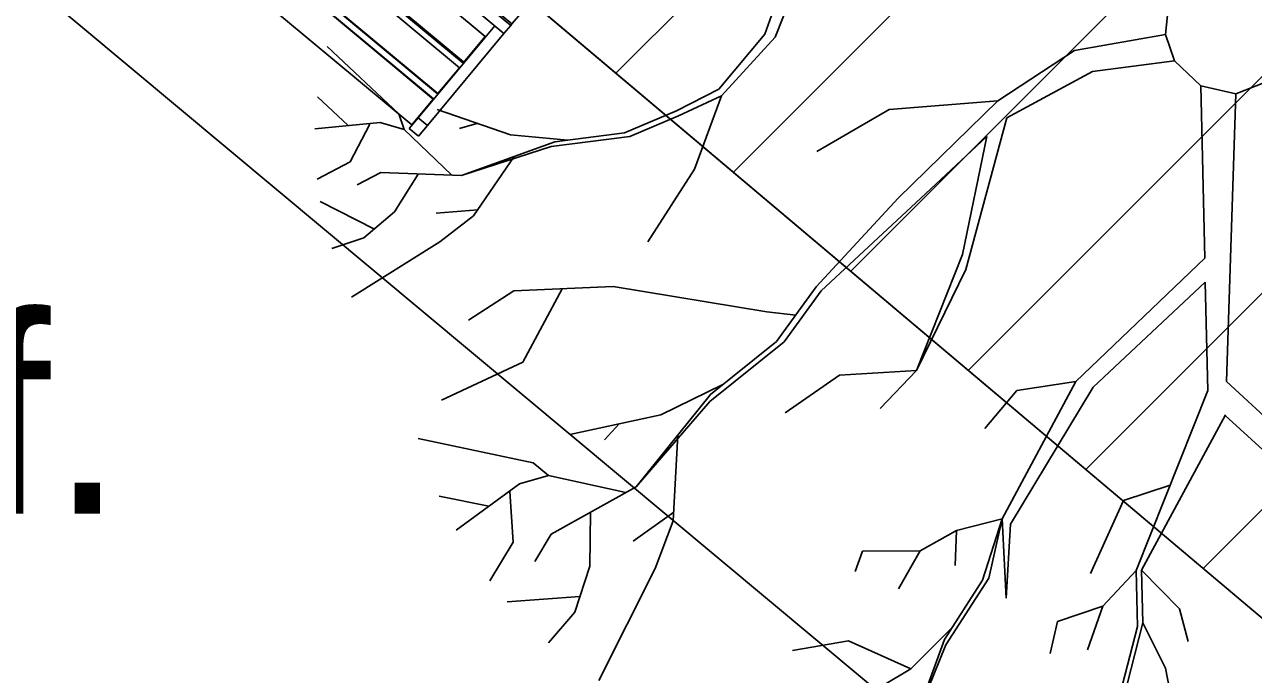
# Model space of a CAD drawing. Extents: x -438233 to -437334, y -1133133 to -1132623.
# Drawn here: x -438145.519 to -438141.504, y -1132962.493 to -1132960.372 of the extents above; entities that cross this region are included whole.
import ezdxf

# ---------------------------------------------------------------- set-up
doc = ezdxf.new("R2010")
doc.units = 0
for name, color, linetype in [('MOBILIÁŘ', 7, 'Continuous'), ('Vrstva 1', 7, 'Continuous'), ('Vrstva 11', 7, 'Continuous'), ('Vrstva 40', 7, 'Continuous')]:
    doc.layers.add(name, color=color, linetype=linetype)

# ---------------------------------------------------------------- blocks, each defined once
blk = doc.blocks.new('A$C6FF56919')
at = {"layer": 'Vrstva 1'}
for p, q in [((-17605, 5482), (-17605, 7031)), ((-401, 7031), (-401, 5482)), ((0, 7031), (-401, 7031)), ((0, 5482), (0, 7031)), ((-18000, 5423), (-18000, 5482)), ((-18000, 5482), (-17605, 5482)), ((-18000, 5423), (0, 5423)), ((-18000, 5108), (-18000, 5423)), ((-17605, 5423), (-17605, 5482)), ((-401, 5482), (0, 5482)), ((-401, 5423), (-401, 5482)), ((0, 5423), (0, 5482)), ((0, 5423), (0, 5108)), ((-18000, 5108), (0, 5108)), ((-18000, 4771), (-18000, 5108)), ((0, 5108), (0, 4771)), ((-18000, 4771), (0, 4771)), ((-18000, 4707), (-18000, 4771)), ((0, 4707), (-18000, 4707)), ((-18000, 4707), (-18000, 4365)), ((0, 4771), (0, 4707)), ((0, 4365), (0, 4707)), ((-18000, 459), (-18000, 4365)), ((-18000, 4365), (0, 4365)), ((-17605, 459), (-17605, 4365)), ((-401, 459), (-401, 4365)), ((0, 459), (0, 4365)), ((-17605, 3703), (-17594, 3703)), ((-17594, 2805), (-17594, 3895)), ((-401, 3703), (-411, 3703)), ((-17605, 2907), (-17594, 2907)), ((-17605, 2901), (-17594, 2901)), ((-401, 2907), (-411, 2907)), ((-401, 2901), (-411, 2901)), ((-17605, 2410), (-17594, 2410)), ((-411, 2805), (-17594, 2805)), ((-17594, 2805), (-17594, 2762)), ((-17594, 2762), (-411, 2762)), ((-17594, 2575), (-411, 2575)), ((-17594, 1475), (-17594, 2575)), ((-9200, 2575), (-9200, 2762)), ((-8799, 2575), (-8799, 2762)), ((-411, 2762), (-411, 2805)), ((-411, 2575), (-411, 1475)), ((-401, 2410), (-411, 2410)), ((-17605, 1608), (-17594, 1608)), ((-17605, 1608), (-17594, 1608)), ((-401, 1608), (-411, 1608)), ((-401, 1608), (-411, 1608)), ((-17594, 1459), (-17594, 1475)), ((-17594, 1475), (-411, 1475)), ((-411, 1459), (-17594, 1459)), ((-17594, 1245), (-17594, 1256)), ((-17594, 1256), (-411, 1256)), ((-17594, 1245), (-17594, 144)), ((-411, 1245), (-17594, 1245)), ((-9200, 1256), (-9200, 1459)), ((-8800, 1256), (-8800, 1459)), ((-411, 1475), (-411, 1459)), ((-411, 1256), (-411, 1245)), ((-411, 144), (-411, 1245)), ((-17605, 1106), (-17594, 1106)), ((-17605, 1106), (-17594, 1106)), ((-401, 1106), (-411, 1106)), ((-401, 1106), (-411, 1106)), ((-18000, 459), (-18000, 0)), ((-17605, 459), (-18000, 459)), ((-17605, 0), (-17605, 459)), ((-401, 459), (0, 459)), ((-401, 0), (-401, 459)), ((0, 459), (0, 0)), ((-18000, 0), (-17605, 0)), ((-17605, 305), (-17594, 305)), ((-17594, 144), (-411, 144)), ((-401, 305), (-411, 305)), ((0, 0), (-401, 0))]:
    blk.add_line(p, q, dxfattribs=at)
for points in [[(-17605, 7031), (-18000, 7031), (-18000, 5482)], [(-17594, 3895), (-411, 3895), (-411, 2805)]]:
    blk.add_lwpolyline(points, dxfattribs=at)

msp = doc.modelspace()

# ---------------------------------------------------------------- linework, layer by layer
at = {"layer": 'Vrstva 1'}
for p, q in [((-438142.9413, -1132960.0938), (-438143.0667, -1132960.4123)), ((-438143.0019, -1132960.1238), (-438143.1003, -1132960.4033)), ((-438141.782, -1132960.3097), (-438141.791, -1132960.4045)), ((-438143.1003, -1132960.4033), (-438143.2502, -1132960.582)), ((-438143.0667, -1132960.4123), (-438143.2424, -1132960.6048)), ((-438142.0891, -1132960.4566), (-438141.791, -1132960.4045)), ((-438141.791, -1132960.4045), (-438141.7622, -1132960.4896)), ((-438144.2962, -1132960.663), (-438144.5301, -1132960.4435)), ((-438142.3398, -1132960.621), (-438142.0891, -1132960.4566)), ((-438142.0297, -1132960.525), (-438141.7622, -1132960.4896)), ((-438141.7622, -1132960.4896), (-438141.6758, -1132960.5718)), ((-438142.3104, -1132960.6762), (-438142.0297, -1132960.525)), ((-438141.6758, -1132960.5718), (-438141.6632, -1132961.1344)), ((-438141.6758, -1132960.5718), (-438141.5613, -1132960.5982)), ((-438141.5613, -1132960.5982), (-438141.4293, -1132960.546)), ((-438144.4611, -1132960.7014), (-438144.5619, -1132960.6078)), ((-438143.2502, -1132960.582), (-438143.3893, -1132960.6534)), ((-438143.2424, -1132960.6048), (-438143.3827, -1132960.6696)), ((-438143.2424, -1132960.6048), (-438143.3306, -1132960.8441)), ((-438142.3398, -1132960.621), (-438142.6948, -1132960.6486)), ((-438142.6648, -1132960.9383), (-438142.3398, -1132960.621)), ((-438141.5613, -1132960.5982), (-438141.5925, -1132961.5374)), ((-438143.9309, -1132960.7319), (-438144.1708, -1132960.6486)), ((-438143.3893, -1132960.6534), (-438143.5585, -1132960.7247)), ((-438142.6948, -1132960.6486), (-438142.9311, -1132960.7865)), ((-438144.3573, -1132960.6918), (-438144.5703, -1132960.7115)), ((-438144.3909, -1132960.6972), (-438144.4551, -1132960.8195)), ((-438144.2782, -1132960.7145), (-438144.3573, -1132960.6918)), ((-438144.2782, -1132960.7145), (-438144.2962, -1132960.663)), ((-438144.0413, -1132960.6942), (-438144.0977, -1132960.7109)), ((-438143.5411, -1132960.7367), (-438143.3827, -1132960.6696)), ((-438142.3104, -1132960.6762), (-438142.4435, -1132961.171)), ((-438144.1228, -1132960.8633), (-438144.2782, -1132960.7145)), ((-438143.7438, -1132960.7493), (-438143.9309, -1132960.7319)), ((-438143.5411, -1132960.7367), (-438143.7984, -1132960.7697)), ((-438143.5585, -1132960.7247), (-438143.7864, -1132960.7547)), ((-438142.5761, -1132960.9239), (-438142.3757, -1132960.7373)), ((-438142.3757, -1132960.7373), (-438142.4543, -1132961.1218)), ((-438143.7864, -1132960.7547), (-438144.0911, -1132960.8645)), ((-438143.7984, -1132960.7697), (-438144.0911, -1132960.8645)), ((-438144.4551, -1132960.8195), (-438144.5631, -1132960.8765)), ((-438143.9195, -1132960.8027), (-438144.0521, -1132960.9964)), ((-438144.3549, -1132960.8549), (-438144.4323, -1132960.8951)), ((-438144.0911, -1132960.8645), (-438144.3549, -1132960.8549)), ((-438144.2326, -1132960.8597), (-438144.3106, -1132960.9832)), ((-438143.3306, -1132960.8441), (-438143.4823, -1132961.081)), ((-438142.9329, -1132961.2279), (-438142.6648, -1132960.9383)), ((-438142.9161, -1132961.2405), (-438142.5761, -1132960.9239)), ((-438144.3759, -1132961.0396), (-438144.5529, -1132960.9497)), ((-438144.0383, -1132960.9766), (-438144.1738, -1132960.9874)), ((-438144.3106, -1132960.9832), (-438144.4107, -1132961.0684)), ((-438144.0521, -1132960.9964), (-438144.1618, -1132961.081)), ((-438144.4107, -1132961.0684), (-438144.5145, -1132961.1032)), ((-438144.1618, -1132961.081), (-438144.4503, -1132961.2621)), ((-438142.4543, -1132961.1218), (-438142.6054, -1132961.5014)), ((-438141.6632, -1132961.1344), (-438142.0843, -1132961.5368)), ((-438142.4435, -1132961.171), (-438142.6054, -1132961.5014)), ((-438141.662, -1132961.2123), (-438142.0279, -1132961.5554)), ((-438141.662, -1132961.2123), (-438141.653, -1132961.5668)), ((-438143.9201, -1132961.2405), (-438144.0683, -1132961.3365)), ((-438143.5957, -1132961.2267), (-438143.9201, -1132961.2405)), ((-438143.7624, -1132961.2339), (-438143.8913, -1132961.4738)), ((-438143.0937, -1132961.3095), (-438143.5957, -1132961.2267)), ((-438143.0625, -1132961.4067), (-438142.9329, -1132961.2279)), ((-438142.9161, -1132961.2405), (-438143.0373, -1132961.4073)), ((-438143.0937, -1132961.3095), (-438142.9995, -1132961.3203)), ((-438143.0373, -1132961.4073), (-438143.2802, -1132961.6022)), ((-438143.0625, -1132961.4067), (-438143.2778, -1132961.5794)), ((-438143.8913, -1132961.4738), (-438144.157, -1132961.598)), ((-438142.6054, -1132961.5014), (-438142.8567, -1132961.5158)), ((-438142.6054, -1132961.5014), (-438142.7242, -1132961.625)), ((-438142.8567, -1132961.5158), (-438143.0343, -1132961.6394)), ((-438142.0843, -1132961.5368), (-438142.3254, -1132961.9854)), ((-438142.0843, -1132961.5368), (-438142.2774, -1132961.5662)), ((-438141.5925, -1132961.5374), (-438141.3525, -1132961.7587)), ((-438143.2778, -1132961.5794), (-438143.5207, -1132961.8811)), ((-438143.2376, -1132961.547), (-438143.4403, -1132961.646)), ((-438142.2774, -1132961.5662), (-438142.3817, -1132961.6904)), ((-438142.0279, -1132961.5554), (-438142.2984, -1132962.0028)), ((-438141.653, -1132961.5668), (-438141.8869, -1132962.1534)), ((-438143.2802, -1132961.6022), (-438143.5207, -1132961.8811)), ((-438143.4403, -1132961.646), (-438143.7378, -1132961.7101)), ((-438141.5955, -1132961.646), (-438141.8695, -1132962.1528)), ((-438141.5961, -1132961.6484), (-438141.2326, -1132961.9794)), ((-438143.5765, -1132961.6748), (-438143.6244, -1132961.7269)), ((-438143.8577, -1132961.8019), (-438144.2332, -1132961.7227)), ((-438143.3845, -1132961.7107), (-438143.4001, -1132961.9914)), ((-438143.8068, -1132961.8439), (-438143.8577, -1132961.8019)), ((-438143.8068, -1132961.8439), (-438143.9021, -1132961.8709)), ((-438143.5543, -1132961.8991), (-438143.8068, -1132961.8439)), ((-438143.9021, -1132961.8709), (-438144.1084, -1132962.0226)), ((-438143.9333, -1132961.8961), (-438143.9231, -1132962.0616)), ((-438143.5207, -1132961.8811), (-438143.7984, -1132962.0358)), ((-438141.7766, -1132961.8757), (-438141.9283, -1132961.9249)), ((-438144.0023, -1132961.9441), (-438144.1642, -1132961.9117)), ((-438141.9283, -1132961.9249), (-438142.0363, -1132962.1642)), ((-438143.67, -1132961.9638), (-438143.6724, -1132962.1396)), ((-438143.3977, -1132961.9632), (-438143.5303, -1132962.0586)), ((-438142.3254, -1132961.9854), (-438142.4741, -1132962.0232)), ((-438142.3254, -1132961.9854), (-438142.3895, -1132962.1852)), ((-438142.3691, -1132962.1792), (-438142.3254, -1132961.9854)), ((-438142.3254, -1132961.9854), (-438142.3116, -1132962.2445)), ((-438143.4001, -1132961.9914), (-438143.4589, -1132962.1474)), ((-438142.4741, -1132962.0232), (-438142.5929, -1132962.0898)), ((-438142.4741, -1132962.0232), (-438142.4783, -1132962.1378)), ((-438142.2984, -1132962.0028), (-438142.3116, -1132962.2445)), ((-438143.9231, -1132962.0616), (-438143.9987, -1132962.1876)), ((-438143.7984, -1132962.0358), (-438143.8523, -1132962.1246)), ((-438142.7812, -1132962.0904), (-438142.8058, -1132962.157)), ((-438142.5929, -1132962.0898), (-438142.7812, -1132962.0904)), ((-438142.5929, -1132962.0898), (-438142.6636, -1132962.2139)), ((-438143.6724, -1132962.1396), (-438143.7216, -1132962.2895)), ((-438143.4589, -1132962.1474), (-438143.643, -1132962.5126)), ((-438142.3895, -1132962.1852), (-438142.5137, -1132962.3789)), ((-438142.3691, -1132962.1792), (-438142.5089, -1132962.3969)), ((-438141.8869, -1132962.1534), (-438141.9967, -1132962.2703)), ((-438141.8833, -1132962.3369), (-438141.8869, -1132962.1534)), ((-438141.8695, -1132962.1528), (-438141.746, -1132962.2787)), ((-438141.8695, -1132962.1528), (-438141.8659, -1132962.3243)), ((-438143.7048, -1132962.2385), (-438143.9417, -1132962.2559)), ((-438143.7216, -1132962.2895), (-438143.8074, -1132962.3903)), ((-438141.9967, -1132962.2703), (-438142.1448, -1132962.3207)), ((-438141.9967, -1132962.2703), (-438142.0465, -1132962.4125)), ((-438141.746, -1132962.2787), (-438141.7172, -1132962.3861)), ((-438142.4903, -1132962.3417), (-438142.624, -1132962.4748)), ((-438142.1448, -1132962.3207), (-438142.1688, -1132962.4251)), ((-438141.8833, -1132962.3369), (-438141.9403, -1132962.5594)), ((-438141.8659, -1132962.3243), (-438141.9301, -1132962.5756)), ((-438141.8659, -1132962.3243), (-438141.791, -1132962.473)), ((-438142.8268, -1132962.3831), (-438143.0103, -1132962.4155)), ((-438142.624, -1132962.4748), (-438142.8268, -1132962.3831)), ((-438142.5137, -1132962.3789), (-438142.6246, -1132962.6824)), ((-438142.5089, -1132962.3969), (-438142.6246, -1132962.6824)), ((-438142.624, -1132962.4748), (-438142.8418, -1132962.6044)), ((-438141.791, -1132962.473), (-438141.761, -1132962.6326))]:
    msp.add_line(p, q, dxfattribs=at)
at = {"layer": 'Vrstva 11'}
msp.add_lwpolyline([(-438153.362, -1132953.683), (-438141.329, -1132963.718), (-438139.289, -1132965.196)], dxfattribs=at)
at = {"layer": 'Vrstva 40'}
for p, q in [((-438149.0864, -1132955.8955), (-438140.7001, -1132962.9633)), ((-438143.5869, -1132960.5304), (-438140.4031, -1132957.3466)), ((-438143.2031, -1132960.8537), (-438140.0193, -1132957.6699)), ((-438142.8194, -1132961.1771), (-438139.6356, -1132957.9933)), ((-438142.4357, -1132961.5005), (-438139.2519, -1132958.3167)), ((-438142.052, -1132961.8239), (-438138.8682, -1132958.6401)), ((-438141.6683, -1132962.1473), (-438138.4845, -1132958.9635))]:
    msp.add_line(p, q, dxfattribs=at)
msp.add_lwpolyline([(-438149.0864, -1132955.8955), (-438140.7182, -1132962.948), (-438137.8271, -1132959.5175), (-438146.1953, -1132952.465)], close=True, dxfattribs=at)

# ---------------------------------------------------------------- block references
at = {"layer": 'MOBILIÁŘ', "xscale": 9.999999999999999e-05, "yscale": -9.999999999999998e-05, "rotation": 140.2266866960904}
msp.add_blockref('A$C6FF56919', (-438145.6153, -1132959.5848), dxfattribs=at)

# ---------------------------------------------------------------- texts
at = {"layer": 'Vrstva 40'}
msp.add_text('asf.', height=0.65, dxfattribs=at).set_placement((-438146.594, -1132961.968))

doc.saveas('drawing.dxf')
